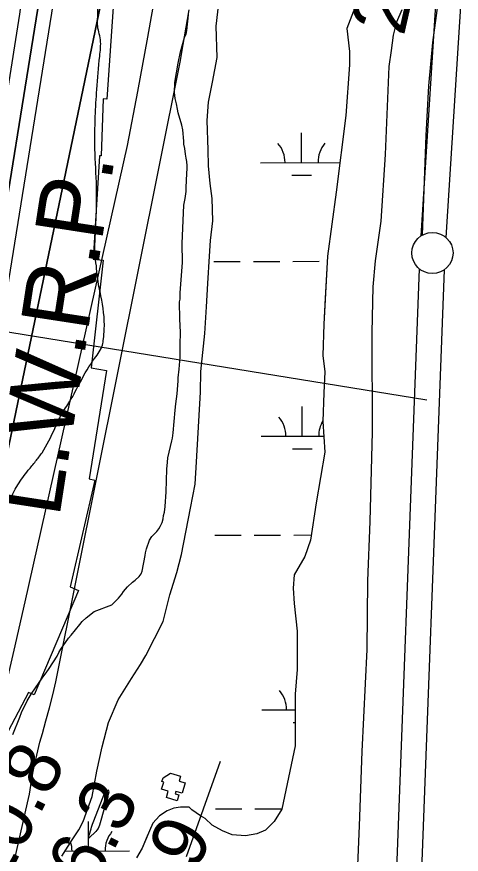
# Model space of a CAD drawing. Extents: x 3361039 to 3398939, y 576572 to 602007.
# Drawn here: x 3387331 to 3387871, y 598351 to 599369 of the extents above; entities that cross this region are included whole.
import ezdxf

# ---------------------------------------------------------------- set-up
doc = ezdxf.new("R2010")
doc.units = 0
for name, color, linetype in [('V-BLDG-OTLN', 7, 'Continuous'), ('V-FLOD-BASE', 7, 'Continuous'), ('V-LEVE-TOET', 7, 'Continuous'), ('V-RIVR-EDGE', 7, 'Continuous'), ('V-RIVR-RANG', 7, 'Continuous'), ('V-RRAP-RVMT', 7, 'Continuous'), ('V-SITE-VEGE', 7, 'Continuous'), ('V-SURV-LINE', 7, 'Continuous'), ('V-TOPO-DPTH', 7, 'Continuous'), ('V-TOPO-MAJR', 7, 'Continuous'), ('V-TOPO-MINR', 7, 'Continuous'), ('V-TOPO-WATR', 7, 'Continuous'), ('V-TOPO-WATR-IDEN', 7, 'Continuous'), ('V-WETL-SWMP', 7, 'Continuous')]:
    doc.layers.add(name, color=color, linetype=linetype)

msp = doc.modelspace()

# ---------------------------------------------------------------- linework, layer by layer
at = {"layer": 'V-BLDG-OTLN'}
msp.add_lwpolyline([(3387517.6, 598449.1), (3387530, 598445.7), (3387528.3, 598439.5), (3387535.5, 598437.5), (3387532, 598424.8), (3387524, 598427), (3387523.2, 598424.1), (3387527.8, 598422.8), (3387525.7, 598415.7), (3387512.7, 598419.4), (3387515, 598427.3), (3387506.9, 598429.7), (3387509.5, 598438.4), (3387507.3, 598439), (3387508.7, 598443.7)], close=True, dxfattribs=at)
at = {"layer": 'V-FLOD-BASE'}
msp.add_lwpolyline([(3387852.1, 600203.2), (3387852.3, 600162), (3387851.8, 600093.3), (3387852.3, 599953.2), (3387850.1, 599773.4), (3387848.2, 599701.2), (3387848.4, 599640.2), (3387848.6, 599590.2), (3387849.5, 599534), (3387848.9, 599486.8), (3387847.7, 599449.3), (3387845, 599408.4), (3387843.7, 599391.7), (3387841, 599370.2), (3387836.2, 599337.6), (3387834.2, 599315.4), (3387831.5, 599284.8), (3387828.3, 599224.4), (3387823.8, 599103.7)], dxfattribs=at)
at = {"layer": 'V-LEVE-TOET'}
msp.add_lwpolyline([(3387744.5, 598308.1), (3387747.7, 598385.2), (3387750.9, 598475.4), (3387756.8, 598599.6), (3387757.9, 598682.9), (3387760.4, 598755.1), (3387763.5, 598864), (3387763.1, 598984.8), (3387764.3, 599040.3), (3387767, 599072.2), (3387773.8, 599120.2), (3387779.1, 599201.4), (3387783.6, 599308.2), (3387786.3, 599327.7), (3387789, 599346.4), (3387793.1, 599362.4), (3387799.3, 599377.7)], dxfattribs=at)
at = {"layer": 'V-RIVR-EDGE'}
msp.add_spline([(3387035.8, 597712.7), (3387047.5, 597738.8), (3387054.9, 597753.2), (3387058.1, 597763.8), (3387063.4, 597770.8), (3387068.4, 597779.3), (3387074.8, 597795.8), (3387086.1, 597818.7), (3387092.8, 597830.6), (3387093.9, 597835.6), (3387097.8, 597846.5), (3387103.1, 597854.2), (3387105.2, 597864.4), (3387109.9, 597882.4), (3387115.2, 597909.9), (3387117.4, 597927.8), (3387121.3, 597963.8), (3387121.1, 597990.5), (3387122.2, 598030), (3387122.3, 598056.8), (3387121.7, 598086.7), (3387121.7, 598099.4), (3387124.5, 598116.7), (3387130.2, 598141), (3387137.4, 598168.5), (3387146.6, 598188.5), (3387150.5, 598200.5), (3387153.7, 598215.6), (3387157.3, 598236.1), (3387156.6, 598249.5), (3387159.1, 598262.8), (3387165.5, 598291.7), (3387167.6, 598300.2), (3387174.4, 598323.1), (3387179.4, 598343.5), (3387187.2, 598364.6), (3387191.8, 598388.2), (3387198.2, 598408.6), (3387204.6, 598416.7), (3387208.1, 598423.8), (3387213.8, 598431.1), (3387216.3, 598440.6), (3387221.2, 598446.6), (3387229.7, 598453.3), (3387243.5, 598468.1), (3387252.3, 598476.9), (3387261.5, 598490.6), (3387266.8, 598504), (3387269.3, 598517), (3387269.3, 598527.6), (3387270.4, 598539.9), (3387269.8, 598556.8), (3387269.8, 598566.7), (3387272.6, 598575.5), (3387274.7, 598580.8), (3387276.2, 598592), (3387282.2, 598617), (3387286.2, 598640.3), (3387294.7, 598671.6), (3387299, 598704), (3387299.4, 598716.4), (3387302.2, 598725.2), (3387309, 598738.2), (3387313.2, 598752.3), (3387332, 598799.8), (3387344.7, 598817.4), (3387353.6, 598828.3), (3387361.4, 598838.8), (3387376.9, 598868.4), (3387385.1, 598885.3), (3387395.3, 598901.5), (3387408.1, 598925), (3387425.4, 598953.5), (3387435, 598969.7), (3387436.1, 598977.1), (3387437.1, 598988.8), (3387433, 599029.3), (3387428.8, 599052.6), (3387427.5, 599065.9), (3387425.7, 599080.4), (3387425.8, 599092), (3387427.7, 599161.8), (3387425.7, 599208), (3387426.2, 599247.4), (3387428, 599280.5), (3387431.6, 599320.7), (3387432.4, 599340.8), (3387428.9, 599359.8), (3387429.3, 599371.8), (3387429.3, 599383.4), (3387432.2, 599392.9), (3387435.7, 599396.8), (3387443.8, 599402.1), (3387448.8, 599408), (3387453.7, 599419.7), (3387455.1, 599430.9), (3387455.2, 599438.7), (3387455.9, 599451), (3387454.5, 599465.5), (3387450.7, 599482), (3387440.5, 599502.9), (3387424.7, 599530.7), (3387411.8, 599557.9), (3387402.7, 599578), (3387395.7, 599601.6), (3387394.3, 599611.9), (3387394.7, 599629.1), (3387395.1, 599640.8), (3387393, 599657), (3387390.5, 599667.5), (3387386, 599691.9), (3387381.5, 599710.9), (3387378, 599719.7), (3387375.2, 599722.9), (3387371, 599725.4), (3387370.6, 599734.2), (3387372.8, 599758.5), (3387377.5, 599788.4), (3387381.4, 599808.5), (3387385, 599830.4), (3387389.6, 599840.9), (3387397, 599842.3), (3387399.8, 599846.5), (3387396.3, 599856.4), (3387392.8, 599867), (3387392.1, 599875.4), (3387391.8, 599896.6), (3387391.9, 599913.8), (3387391.2, 599920.2), (3387390.8, 599926.9), (3387390.9, 599936.4), (3387393, 599959), (3387396.2, 599978.3), (3387394.5, 599984), (3387394.5, 599992.4), (3387396, 600010.4), (3387397.8, 600031.2), (3387400, 600061.8), (3387403.2, 600096), (3387404.4, 600126.7), (3387408.3, 600169.3), (3387410.2, 600200.6), (3387410.3, 600202)], degree=3, dxfattribs=at)
at = {"layer": 'V-RIVR-RANG'}
msp.add_line((3387829.5, 598902.8), (3386644.9, 599094.2), dxfattribs=at)
at = {"layer": 'V-RRAP-RVMT'}
for p, q in [((3387450.6, 599420.8), (3387440.3, 599268.7)), ((3387435.7, 599269), (3387433.5, 599199.8)), ((3387440.3, 599268.7), (3387435.7, 599269)), ((3387431.3, 599199.8), (3387423.6, 599073.9)), ((3387433.5, 599199.8), (3387431.3, 599199.8)), ((3387435.9, 599072.9), (3387421.1, 598941.9)), ((3387423.6, 599073.9), (3387435.9, 599072.9)), ((3387421.1, 598941.9), (3387439.8, 598938.8)), ((3387439.8, 598938.8), (3387418.7, 598807.2)), ((3387425.8, 598805.3), (3387395.6, 598675.6)), ((3387418.7, 598807.2), (3387425.8, 598805.3)), ((3387405.8, 598671.3), (3387351.7, 598544.6)), ((3387395.6, 598675.6), (3387405.8, 598671.3)), ((3387344.9, 598547.3), (3387281, 598427.2)), ((3387351.7, 598544.6), (3387344.9, 598547.3))]:
    msp.add_line(p, q, dxfattribs=at)
at = {"layer": 'V-SITE-VEGE'}
for p, q in [((3387538.7, 599363.4), (3387539.7, 599371.2)), ((3387740.1, 599375.4), (3387732, 599354.5)), ((3387537.7, 599352.2), (3387538.7, 599363.4)), ((3387534.8, 599343.7), (3387536.6, 599347.8)), ((3387536.6, 599347.8), (3387537.7, 599352.2)), ((3387732, 599354.5), (3387735.5, 599326.6)), ((3387529.7, 599326), (3387534.8, 599343.7)), ((3387527.1, 599312.4), (3387529.7, 599326)), ((3387735.5, 599326.6), (3387735.5, 599310.3)), ((3387523, 599288.8), (3387527.1, 599312.4)), ((3387735.5, 599310.3), (3387730.8, 599248.7)), ((3387522.6, 599276.8), (3387523, 599288.8)), ((3387522.8, 599272.9), (3387522.6, 599276.8)), ((3387523.4, 599269.3), (3387522.8, 599272.9)), ((3387524.9, 599263), (3387523.4, 599269.3)), ((3387526, 599256.6), (3387524.9, 599263)), ((3387527.1, 599252.1), (3387526, 599256.6)), ((3387531.5, 599237.1), (3387527.1, 599252.1)), ((3387730.8, 599248.7), (3387719.2, 599155.6)), ((3387532.6, 599231.4), (3387531.5, 599237.1)), ((3387533.9, 599217.6), (3387532.6, 599231.4)), ((3387533.9, 599213.7), (3387533.9, 599217.6)), ((3387535, 599208.8), (3387533.9, 599213.7)), ((3387536.1, 599201.7), (3387535, 599208.8)), ((3387536.6, 599196.8), (3387536.1, 599201.7)), ((3387537.4, 599192.7), (3387536.6, 599196.8)), ((3387537.9, 599187.7), (3387537.4, 599192.7)), ((3387537.9, 599184.3), (3387537.9, 599187.7)), ((3387536.7, 599161.2), (3387537.4, 599178.1)), ((3387537.4, 599178.1), (3387537.9, 599184.3)), ((3387535.5, 599147.9), (3387536.7, 599156.3)), ((3387536.7, 599156.3), (3387536.7, 599161.2)), ((3387719.2, 599155.6), (3387708.8, 599077.7)), ((3387533.9, 599139.6), (3387535.5, 599147.9)), ((3387532.2, 599102.5), (3387533.9, 599139.6)), ((3387532, 599093.1), (3387532.2, 599102.5)), ((3387532.1, 599070.2), (3387532, 599093.1)), ((3387708.8, 599077.7), (3387704.1, 598995.2)), ((3387531.6, 599059.6), (3387532.1, 599070.2)), ((3387529.6, 599033.3), (3387531.6, 599059.6)), ((3387529.4, 599025.5), (3387529.6, 599033.3)), ((3387528.8, 599022.1), (3387529.4, 599025.5)), ((3387528.9, 599001.3), (3387528.8, 599022.1)), ((3387529.7, 598985.5), (3387528.9, 599001.3)), ((3387704.1, 598995.2), (3387702.9, 598956.8)), ((3387529.5, 598969.9), (3387529.7, 598985.5)), ((3387529.3, 598960.8), (3387529.5, 598969.9)), ((3387529.3, 598955.1), (3387529.3, 598960.8)), ((3387528.3, 598940.3), (3387529.3, 598955.1)), ((3387702.9, 598956.8), (3387705.3, 598937)), ((3387527.1, 598929.9), (3387528.3, 598940.3)), ((3387705.3, 598937), (3387704.1, 598911.5)), ((3387525.6, 598910.4), (3387527.1, 598926.2)), ((3387527.1, 598926.2), (3387527.1, 598929.9)), ((3387524, 598898.1), (3387525.6, 598910.4)), ((3387704.1, 598911.5), (3387702.9, 598876.6)), ((3387521, 598862.8), (3387523.3, 598890.3)), ((3387523.3, 598890.3), (3387524, 598898.1)), ((3387702.9, 598876.6), (3387705.3, 598839.4)), ((3387520, 598856.5), (3387521, 598862.8)), ((3387514.6, 598832.6), (3387519.3, 598853.4)), ((3387519.3, 598853.4), (3387520, 598856.5)), ((3387705.3, 598839.4), (3387694.8, 598777.7)), ((3387513.9, 598827.2), (3387514.6, 598832.6)), ((3387512.4, 598791.3), (3387513.1, 598818.8)), ((3387513.1, 598818.8), (3387513.9, 598827.2)), ((3387511.2, 598773.3), (3387512.4, 598791.3)), ((3387694.8, 598777.7), (3387687.8, 598732.4)), ((3387510.2, 598766.3), (3387511.2, 598773.3)), ((3387507.4, 598753.8), (3387508.6, 598758.5)), ((3387508.6, 598758.5), (3387509.2, 598762.4)), ((3387509.2, 598762.4), (3387510.2, 598766.3)), ((3387503.5, 598746.3), (3387505.3, 598748.9)), ((3387505.3, 598748.9), (3387507.4, 598753.8)), ((3387492.1, 598732.5), (3387494.9, 598736.9)), ((3387494.9, 598736.9), (3387497.3, 598739.5)), ((3387497.3, 598739.5), (3387500.9, 598742.9)), ((3387500.9, 598742.9), (3387503.5, 598746.3)), ((3387488.5, 598722.1), (3387492.1, 598732.5)), ((3387687.8, 598732.4), (3387680.9, 598712.6)), ((3387487, 598713.8), (3387487.2, 598716.9)), ((3387487.2, 598716.9), (3387488.5, 598722.1)), ((3387483.1, 598694.8), (3387487, 598713.8)), ((3387680.9, 598712.6), (3387668.1, 598690.5)), ((3387474.8, 598683.8), (3387479.5, 598688.3)), ((3387479.5, 598688.3), (3387481.8, 598691.6)), ((3387481.8, 598691.6), (3387483.1, 598694.8)), ((3387668.1, 598690.5), (3387666.9, 598674.2)), ((3387460.6, 598670), (3387465.3, 598675.7)), ((3387465.3, 598675.7), (3387471.5, 598681.2)), ((3387471.5, 598681.2), (3387474.8, 598683.8)), ((3387454.6, 598661.9), (3387458.5, 598666.6)), ((3387458.5, 598666.6), (3387460.6, 598670)), ((3387666.9, 598674.2), (3387668.1, 598655.6)), ((3387446.3, 598653.8), (3387454.6, 598661.9)), ((3387668.1, 598655.6), (3387671.6, 598621.9)), ((3387415.2, 598638.1), (3387424.8, 598645.7)), ((3387424.8, 598645.7), (3387446.3, 598653.8)), ((3387410.3, 598633.5), (3387415.2, 598638.1)), ((3387396.8, 598616.8), (3387407.2, 598630.1)), ((3387407.2, 598630.1), (3387410.3, 598633.5)), ((3387393.7, 598613.4), (3387396.8, 598616.8)), ((3387671.6, 598621.9), (3387671.6, 598575.4)), ((3387384.4, 598599.8), (3387393.7, 598613.4)), ((3387379.8, 598591.5), (3387381.8, 598595.9)), ((3387381.8, 598595.9), (3387384.4, 598599.8)), ((3387370.2, 598576.4), (3387379.8, 598591.5)), ((3387366.6, 598571.2), (3387370.2, 598576.4)), ((3387671.6, 598575.4), (3387669.2, 598545.2)), ((3387348.2, 598545.1), (3387362.4, 598565.7)), ((3387362.4, 598565.7), (3387366.6, 598571.2)), ((3387343.3, 598537.1), (3387348.2, 598545.1)), ((3387669.2, 598545.2), (3387669.2, 598482.4)), ((3387336.6, 598523), (3387343.3, 598537.1)), ((3387334.5, 598517.3), (3387336.6, 598523)), ((3387325.7, 598496.2), (3387334.5, 598517.3)), ((3387669.2, 598482.4), (3387653, 598405.6)), ((3387513.5, 598403.3), (3387504.2, 598397.5)), ((3387521.7, 598406.8), (3387513.5, 598403.3)), ((3387529.8, 598408), (3387521.7, 598406.8)), ((3387540.3, 598408), (3387529.8, 598408)), ((3387543.8, 598404.5), (3387540.3, 598408)), ((3387554.2, 598397.5), (3387543.8, 598404.5)), ((3387653, 598405.6), (3387643.7, 598390.5)), ((3387504.2, 598397.5), (3387496.1, 598388.2)), ((3387560, 598394), (3387554.2, 598397.5)), ((3387568.2, 598385.9), (3387560, 598394)), ((3387496.1, 598388.2), (3387490.9, 598376.3)), ((3387580.9, 598378.9), (3387568.2, 598385.9)), ((3387643.7, 598390.5), (3387633.2, 598380)), ((3387490.9, 598376.3), (3387483.3, 598358)), ((3387592.6, 598374.2), (3387580.9, 598378.9)), ((3387608.8, 598373.1), (3387592.6, 598374.2)), ((3387622.8, 598375.4), (3387608.8, 598373.1)), ((3387633.2, 598380), (3387622.8, 598375.4)), ((3387483.3, 598358), (3387476.4, 598346.3))]:
    msp.add_line(p, q, dxfattribs=at)
at = {"layer": 'V-SURV-LINE'}
for points in [[(3387822.6, 599102.5), (3387841.4, 599396.8)], [(3387871.3, 599394.9), (3387852.6, 599100.6)], [(3387787.8, 598192.6), (3387820.6, 599062.2)], [(3387850.6, 599061.1), (3387817.7, 598191.4)]]:
    msp.add_lwpolyline(points, dxfattribs=at)
msp.add_circle((3387836.3, 599081.6), 25, dxfattribs=at)
at = {"layer": 'V-TOPO-DPTH'}
for points in [[(3387424, 600202), (3387386.3, 599586.4), (3387384.4, 599577.9), (3387382.9, 599569.4), (3387381.6, 599560.8), (3387380.2, 599552.2), (3387379, 599543.6), (3387372, 599495.3), (3387370.6, 599485.6), (3387369.3, 599476), (3387368.1, 599466.3), (3387367, 599456.6), (3387366.2, 599446.9), (3387365.7, 599437.2), (3387221.5, 598545.2), (3387213.3, 598519.6), (3387204.7, 598494.2), (3387195.5, 598469), (3387185.9, 598444), (3387152.3, 598359.3), (3386803, 597438), (3386795.9, 597427.9), (3386788.5, 597418.1), (3386440.2, 596998.2)], [(3386440.2, 596998.2), (3386788.5, 597418.1), (3386795.9, 597427.9), (3386803, 597438), (3387152.3, 598359.3), (3387185.9, 598444), (3387195.5, 598469), (3387204.7, 598494.2), (3387213.3, 598519.6), (3387221.5, 598545.2), (3387365.7, 599437.2), (3387366.2, 599446.9), (3387367, 599456.6), (3387368.1, 599466.3), (3387369.3, 599476), (3387370.6, 599485.6), (3387372, 599495.3), (3387379, 599543.6), (3387380.2, 599552.2), (3387381.6, 599560.8), (3387382.9, 599569.4), (3387384.4, 599577.9), (3387386.3, 599586.4), (3387424, 600202)], [(3387461.7, 599523.6), (3387245.2, 598485), (3387243.8, 598480.2), (3387242.3, 598475.5), (3387240.8, 598470.8), (3387239.1, 598466.1), (3387237.6, 598461.8), (3387236.6, 598459.3), (3387235.7, 598456.7), (3387234.8, 598454.1), (3387233.8, 598451.5), (3387233, 598448.9), (3387232.2, 598446.3), (3387231.5, 598443.7), (3387230.9, 598441), (3386872.5, 597444.1)]]:
    msp.add_lwpolyline(points, dxfattribs=at)
at = {"layer": 'V-TOPO-MAJR'}
msp.add_lwpolyline([(3387429.5, 598381.8), (3387428.2, 598380), (3387426.7, 598378.3), (3387418.9, 598370.4), (3387418.5, 598370.3), (3387418.2, 598370.3), (3387418.1, 598370.5), (3387418, 598370.8), (3387418.2, 598372.3), (3387418.4, 598373), (3387418.6, 598373.7), (3387421, 598381.5), (3387421.6, 598383.5), (3387423, 598387.3), (3387423.7, 598389.2), (3387438.7, 598427.6), (3387440.2, 598428.6), (3387441.4, 598428.8), (3387442.2, 598427.9), (3387442.8, 598426.2), (3387431.2, 598385.9), (3387429.5, 598381.8)], dxfattribs=at)
at = {"layer": 'V-TOPO-MINR'}
for points in [[(3386342, 596929.3), (3386693.6, 597318.5), (3386727.5, 597360.4), (3386786.5, 597435.1), (3386790.2, 597440.1), (3386793.8, 597445.2), (3386797.2, 597450.4), (3387190.1, 598501.6), (3387196.3, 598519), (3387202.3, 598536.6), (3387334.6, 599372.1), (3387336.8, 599390.4), (3387339.1, 599408.6), (3387341.6, 599426.8), (3387344.1, 599444.9), (3387356.6, 599531.3), (3387359.1, 599548.3), (3387361.4, 599565.3), (3387363.7, 599582.3), (3387365.9, 599599.3), (3387368.8, 599616.2), (3387403.7, 600201.9)], [(3386424.4, 596940.2), (3386790.5, 597401.1), (3386801.5, 597415.8), (3386812.1, 597430.7), (3386822, 597446.1), (3386831.3, 597461.9), (3387212.6, 598459.2), (3387221.9, 598485.6), (3387230.5, 598512.2), (3387238.6, 598539), (3387399.1, 599534.7), (3387399, 599536.1), (3387399, 599539), (3387399.5, 599543.4), (3387399.9, 599546.3), (3387401, 599553.9), (3387401.2, 599555.1), (3387401.9, 599558.7), (3387442.7, 600202.1)], [(3386872.5, 597444.1), (3387230.9, 598441), (3387231.5, 598443.7), (3387232.2, 598446.3), (3387233, 598448.9), (3387233.8, 598451.5), (3387234.8, 598454.1), (3387235.7, 598456.7), (3387236.6, 598459.3), (3387237.6, 598461.8), (3387239.1, 598466.1), (3387240.8, 598470.8), (3387242.3, 598475.5), (3387243.8, 598480.2), (3387245.2, 598485), (3387461.7, 599523.6)], [(3387267, 598339), (3387281.2, 598400.3), (3387287.1, 598425.2), (3387292.9, 598450.2), (3387298.7, 598475.2), (3387304.5, 598500.1), (3387327.4, 598598.7), (3387341, 598657.3), (3387465.3, 599212.1), (3387477.9, 599277.9), (3387490, 599343.9), (3387518, 599501.5)], [(3387299.5, 598219.6), (3387343.7, 598413), (3387344.9, 598418.3), (3387346, 598423.6), (3387347, 598428.9), (3387347.9, 598434.2), (3387349.6, 598444.8), (3387351.5, 598455.4), (3387353.7, 598465.9), (3387356.2, 598476.4), (3387358.9, 598486.8), (3387361.8, 598497.3), (3387366.1, 598513), (3387370.3, 598528.7), (3387374.4, 598544.4), (3387378.3, 598560.1), (3387529.4, 599313.7), (3387532.9, 599334.9), (3387536.6, 599356), (3387540.3, 599377.2)], [(3387578.1, 598463.5), (3387536.7, 598347.4)]]:
    msp.add_lwpolyline(points, dxfattribs=at)
at = {"layer": 'V-TOPO-WATR'}
msp.add_lwpolyline([(3386440.2, 596998.2), (3386788.5, 597418.1), (3386795.9, 597427.9), (3386803, 597438), (3387152.3, 598359.3), (3387185.9, 598444), (3387195.5, 598469), (3387204.7, 598494.2), (3387213.3, 598519.6), (3387221.5, 598545.2), (3387365.7, 599437.2), (3387366.2, 599446.9), (3387367, 599456.6), (3387368.1, 599466.3), (3387369.3, 599476), (3387370.6, 599485.6), (3387372, 599495.3), (3387379, 599543.6), (3387380.2, 599552.2), (3387381.6, 599560.8), (3387382.9, 599569.4), (3387384.4, 599577.9), (3387386.3, 599586.4), (3387424, 600202)], dxfattribs=at)
at = {"layer": 'V-WETL-SWMP'}
for p, q in [((3387573.2, 599357.5), (3387579.5, 599409.5)), ((3387740.1, 599375.4), (3387732, 599354.5)), ((3387574.4, 599319.3), (3387573.2, 599357.5)), ((3387732, 599354.5), (3387735.5, 599326.6)), ((3387568.7, 599289.2), (3387574.4, 599319.3)), ((3387735.5, 599326.6), (3387735.5, 599310.3)), ((3387735.5, 599310.3), (3387730.8, 599248.7)), ((3387563.9, 599265), (3387568.7, 599289.2)), ((3387562.4, 599242.6), (3387563.9, 599265)), ((3387730.8, 599248.7), (3387719.2, 599155.6)), ((3387563.3, 599206.8), (3387562.4, 599242.6)), ((3387677.1, 599191.5), (3387677, 599227.5)), ((3387563.9, 599187.5), (3387563.3, 599206.8)), ((3387565.8, 599166.2), (3387563.9, 599187.5)), ((3387627.1, 599191.3), (3387723.7, 599191.6)), ((3387665.1, 599176), (3387689.1, 599176.1)), ((3387568.2, 599148), (3387565.8, 599166.2)), ((3387719.2, 599155.6), (3387708.7, 599077.7)), ((3387569, 599120.8), (3387568.2, 599148)), ((3387566.2, 599096.6), (3387569, 599120.8)), ((3387565.3, 599077.6), (3387566.2, 599096.6)), ((3387563, 599044.3), (3387565.3, 599077.6)), ((3387708.7, 599077.7), (3387705.9, 599026.7)), ((3387570.5, 599071.1), (3387602.5, 599071.2)), ((3387618.5, 599071.3), (3387650.5, 599071.3)), ((3387666.5, 599071.4), (3387698.5, 599071.5)), ((3387561.3, 599016), (3387563, 599044.3)), ((3387705.9, 599026.7), (3387704.1, 598995.2)), ((3387559.3, 598983.8), (3387561.3, 599016)), ((3387704.1, 598995.2), (3387702.9, 598956.8)), ((3387554.5, 598937.5), (3387559.3, 598983.8)), ((3387702.9, 598956.8), (3387705.3, 598937)), ((3387554.1, 598912.3), (3387554.5, 598937.5)), ((3387705.3, 598937), (3387704.1, 598911.5)), ((3387549.2, 598827.8), (3387554.1, 598912.3)), ((3387704.1, 598911.5), (3387702.9, 598876.6)), ((3387678, 598858.8), (3387677.9, 598894.8)), ((3387702.9, 598876.6), (3387705.3, 598839.4)), ((3387628, 598858.7), (3387704, 598858.9)), ((3387666, 598843.4), (3387690, 598843.4)), ((3387705.3, 598839.4), (3387694.8, 598777.7)), ((3387547.7, 598800.5), (3387549.2, 598827.8)), ((3387541.8, 598771.4), (3387547.7, 598800.5)), ((3387694.8, 598777.7), (3387687.8, 598732.4)), ((3387531.1, 598714.9), (3387541.8, 598771.4)), ((3387571.5, 598738.4), (3387603.5, 598738.5)), ((3387619.5, 598738.6), (3387651.5, 598738.7)), ((3387667.5, 598738.7), (3387688.8, 598738.8)), ((3387687.8, 598732.4), (3387680.9, 598712.6)), ((3387525.4, 598693.1), (3387531.1, 598714.9)), ((3387680.9, 598712.6), (3387668.1, 598690.5)), ((3387516.7, 598666), (3387525.4, 598693.1)), ((3387668.1, 598690.5), (3387666.9, 598674.2)), ((3387508.7, 598633.5), (3387516.7, 598666)), ((3387666.9, 598674.2), (3387668.1, 598655.6)), ((3387668.1, 598655.6), (3387671.6, 598621.9)), ((3387487.6, 598592.1), (3387508.7, 598633.5)), ((3387671.6, 598621.9), (3387671.6, 598575.4)), ((3387481.1, 598581.2), (3387487.6, 598592.1)), ((3387470.2, 598564.2), (3387481.1, 598581.2)), ((3387671.6, 598575.4), (3387669.2, 598545.2)), ((3387454.2, 598538.2), (3387470.2, 598564.2)), ((3387669.2, 598545.2), (3387669.2, 598482.4)), ((3387442.4, 598510.9), (3387454.2, 598538.2)), ((3387628.9, 598526), (3387669.2, 598526.1)), ((3387434.7, 598481.2), (3387442.4, 598510.9)), ((3387666.9, 598510.7), (3387669.2, 598510.7)), ((3387669.2, 598482.4), (3387653, 598405.6)), ((3387428.2, 598451.8), (3387434.7, 598481.2)), ((3387422.4, 598420.9), (3387428.2, 598451.8)), ((3387411.6, 598390.4), (3387422.4, 598420.9)), ((3387513.5, 598403.3), (3387504.2, 598397.5)), ((3387521.7, 598406.8), (3387513.5, 598403.3)), ((3387529.8, 598408), (3387521.7, 598406.8)), ((3387540.3, 598408), (3387529.8, 598408)), ((3387543.8, 598404.5), (3387540.3, 598408)), ((3387554.2, 598397.5), (3387543.8, 598404.5)), ((3387572.4, 598405.8), (3387604.4, 598405.9)), ((3387620.4, 598405.9), (3387652.4, 598406)), ((3387653, 598405.6), (3387643.7, 598390.5)), ((3387417.9, 598354.6), (3387417.8, 598390.6)), ((3387504.2, 598397.5), (3387496.1, 598388.2)), ((3387560, 598394), (3387554.2, 598397.5)), ((3387568.2, 598385.9), (3387560, 598394)), ((3387406.1, 598380.3), (3387411.6, 598390.4)), ((3387496.1, 598388.2), (3387488, 598369.6)), ((3387580.9, 598378.9), (3387568.2, 598385.9)), ((3387643.7, 598390.5), (3387633.2, 598380)), ((3387397.9, 598368.3), (3387406.1, 598380.3)), ((3387592.6, 598374.2), (3387580.9, 598378.9)), ((3387608.8, 598373.1), (3387592.6, 598374.2)), ((3387622.8, 598375.4), (3387608.8, 598373.1)), ((3387633.2, 598380), (3387622.8, 598375.4)), ((3387385.4, 598348.2), (3387397.9, 598368.3)), ((3387488, 598369.6), (3387483.3, 598358)), ((3387389.3, 598354.5), (3387467.9, 598354.7)), ((3387483.3, 598358), (3387476.4, 598346.3))]:
    msp.add_line(p, q, dxfattribs=at)
for centre, start, end in [((3387621.8, 599191.8), 359.3865, 40.9301), ((3387732.3, 599192.1), 139.3865, 180.9301), ((3387622.7, 598859.1), 359.3865, 40.9301), ((3387733.2, 598859.4), 149.0961, 180.9301), ((3387623.6, 598526.5), 359.3865, 40.9301), ((3387473.2, 598355.2), 139.3865, 180.9301), ((3387362.7, 598354.9), 359.3865, 17.7985)]:
    msp.add_arc(centre, 35.2, start, end, dxfattribs=at)

# ---------------------------------------------------------------- texts
at = {"layer": 'V-RIVR-RANG'}
for s, rotation, p in [('24.4', 77.1183, (3387801.3, 599344.1)), ('20.8', 63.2583, (3387313, 598307.3)), ('26.3', 63.2583, (3387402.4, 598262.5)), ('22.9', 63.2583, (3387491.7, 598217.5))]:
    msp.add_text(s, height=67, rotation=rotation, dxfattribs=at).set_placement(p)
at = {"layer": 'V-TOPO-WATR-IDEN'}
msp.add_text('L.W.R.P.', height=83, rotation=81.2371, dxfattribs=at).set_placement((3387382.3, 598758.7))

doc.saveas('drawing.dxf')
